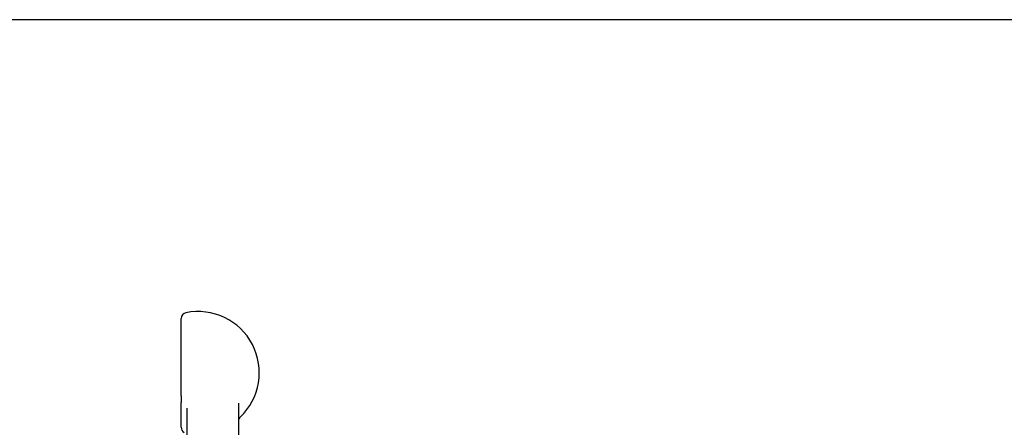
# Model space of a CAD drawing. Header units: inches. Extents: x 5 to 1128, y -85 to 748.
# Tile 367 of 656: x 436.11 to 441.35, y 698.27 to 700.44. Entities that reach past the tile are written whole.
import ezdxf

# ---------------------------------------------------------------- set-up
doc = ezdxf.new("R2010")
doc.units = ezdxf.units.IN
doc.header["$LTSCALE"] = 32
doc.header["$MEASUREMENT"] = 0
doc.layers.add('Dimension (ANSI)', color=7, linetype='Continuous', lineweight=25)
doc.layers.add('Visible (ANSI)', color=7, linetype='Continuous', lineweight=30)
doc.styles.add('Note Text (ANSI)', font='tahoma.ttf')
doc.dimstyles.new('SB Fraction-16 (ANSI)', dxfattribs={"dimscale": 32, "dimtxt": 0.125, "dimasz": 0.098425, "dimexe": 0.125, "dimexo": 0.0625, "dimgap": 0.031496, "dimtad": 0, "dimtih": 1, "dimtoh": 1, "dimdec": 4, "dimrnd": 1e-08, "dimzin": 0, "dimdsep": 46, "dimlunit": 5, "dimtxsty": 'Note Text (ANSI)', "dimcen": 0.09, "dimdle": 0.393701, "dimclrd": 256, "dimclre": 256, "dimclrt": 256, "dimadec": 0, "dimazin": 3, "dimtfac": 0.96, "dimtofl": 0, "dimtmove": 0, "dimatfit": 3, "dimfxl": 1, "dimfrac": 2, "dimtolj": 1, "dimtzin": 12, "dimlwd": -1, "dimlwe": -1, "dimarcsym": 0})

# ---------------------------------------------------------------- blocks, each defined once
blk = doc.blocks.new('*D19')
at = {"layer": 'Defpoints', "color": 0, "transparency": 16777216}
for p in [(455.7806, 700.4398), (292.0011, 552.4398), (455.7806, 552.4398)]:
    blk.add_point(p, dxfattribs=at)
at = {"layer": 'Dimension (ANSI)', "transparency": 16777216}
for p, q in [((453.7806, 700.4398), (288.0011, 700.4398)), ((292.0011, 697.2902), (292.0011, 636.039)), ((292.0011, 555.5894), (292.0011, 629.8406)), ((453.7806, 552.4398), (288.0011, 552.4398))]:
    blk.add_line(p, q, dxfattribs=at)
for points in [[(291.4762, 697.2902), (292.526, 697.2902), (292.0011, 700.4398)], [(291.4762, 555.5894), (292.526, 555.5894), (292.0011, 552.4398)]]:
    blk.add_solid(points, dxfattribs=at)
at = {"layer": 'Dimension (ANSI)', "transparency": 16777216, "insert": (287.899, 635.0311), "char_height": 4, "attachment_point": 1, "style": 'Note Text (ANSI)'}
blk.add_mtext('\\A1;148', dxfattribs=at)

msp = doc.modelspace()

# ---------------------------------------------------------------- linework, layer by layer
at = {"layer": 'Visible (ANSI)'}
for p, q in [((436.97292, 698.43916), (436.97292, 698.85062)), ((436.97292, 698.43916), (436.97292, 698.40424)), ((436.97292, 698.27223), (436.97292, 698.40424)), ((437.27667, 698.40136), (437.27667, 697.44669)), ((437.00417, 697.52152), (437.00417, 698.37471))]:
    msp.add_line(p, q, dxfattribs=at)
for centre, radius, start, end in [((437.00417, 698.85062), 0.03125, 101.53696, 180), ((437.06292, 698.5628), 0.325, 313.44984, 101.53696), ((437.30792, 698.30417), 0.03125, 133.44984, 180), ((437.00417, 698.27223), 0.03125, 180, 240)]:
    msp.add_arc(centre, radius, start, end, dxfattribs=at)

# ---------------------------------------------------------------- dimensions: what is measured, and where the dimension line sits
at = {"layer": 'Dimension (ANSI)'}
dim = msp.add_linear_dim(base=(292.00111, 552.43978), p1=(455.78063, 700.43978), p2=(455.78063, 552.43978), angle=90, dimstyle='SB Fraction-16 (ANSI)', override={"dimgap": 0.031496, "dimdec": 4, "dimtol": 0, "dimlim": 0, "dimtp": 0, "dimtm": 0, "dimtdec": 2, "dimatfit": 1}, dxfattribs=at)
dim.commit()
dim.dimension.update_dxf_attribs({"geometry": '*D19', "text_midpoint": (292.00111, 632.93978), "dimtype": 160})

doc.saveas('drawing.dxf')
